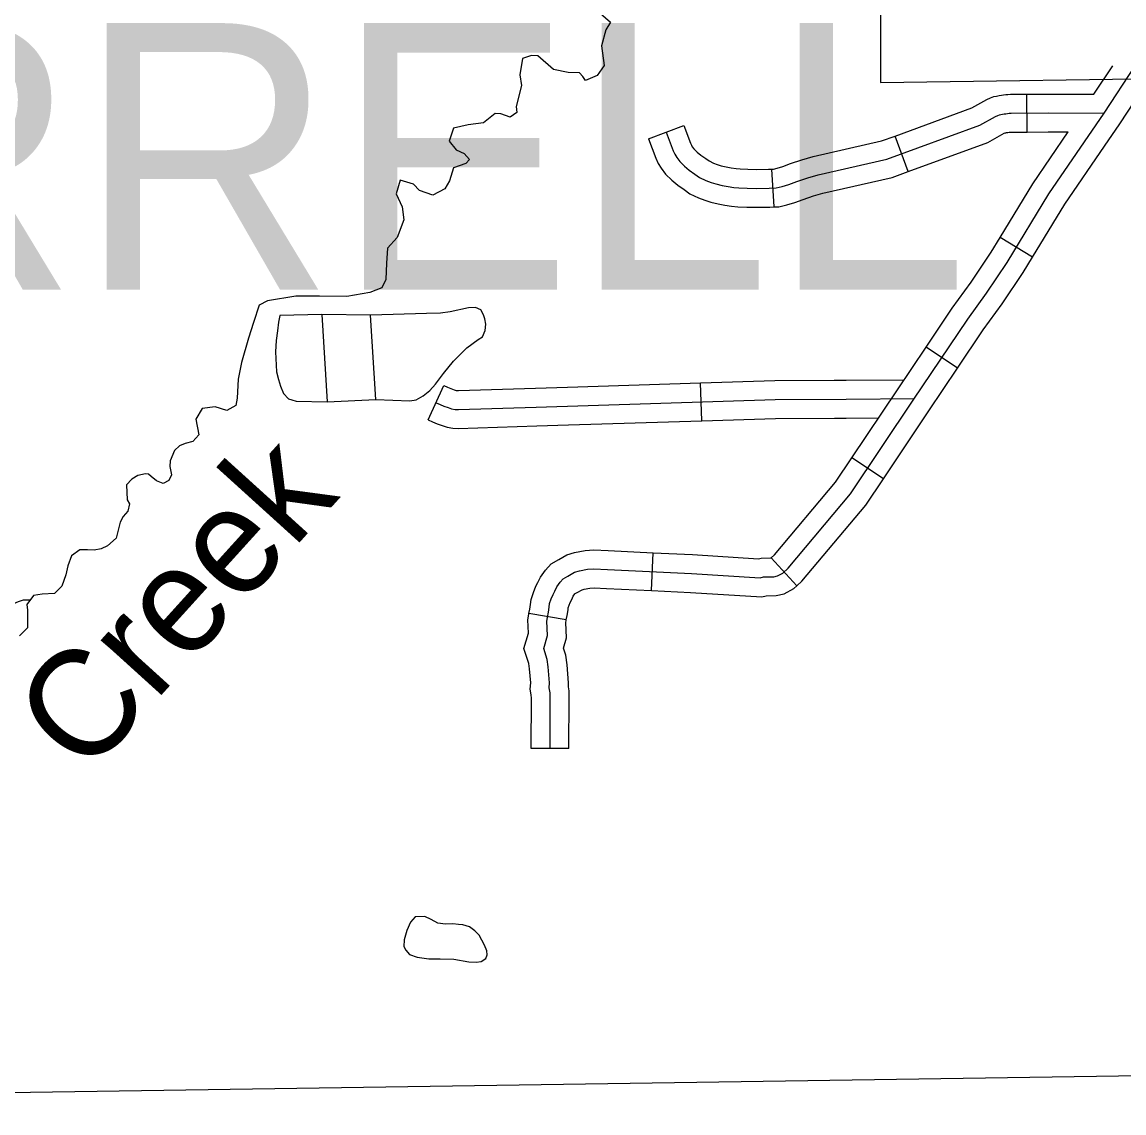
# Model space of a CAD drawing. Extents: x -492261 to -432772, y 1441225 to 1452922.
# Drawn here: x -458231 to -458106.2, y 1451547.8 to 1451671.3 of the extents above; entities that cross this region are included whole.
import ezdxf

# ---------------------------------------------------------------- set-up
doc = ezdxf.new("R2010")
doc.units = 0
doc.layers.add('Default', color=7, linetype='Continuous')

msp = doc.modelspace()

# ---------------------------------------------------------------- linework, layer by layer
at = {"layer": 'Default'}
for p, q in [((-458117.15, 1451658.86), (-458117.18, 1451663.14)), ((-458160.05, 1451658.09), (-458156.03, 1451659.59)), ((-458130.63, 1451654.38), (-458132.1, 1451658.41)), ((-458145.79, 1451650.38), (-458146.05, 1451654.66)), ((-458116.54, 1451644.7), (-458120.2, 1451646.93)), ((-458125.03, 1451632.12), (-458128.58, 1451634.51)), ((-458184.99, 1451626.27), (-458183.21, 1451630.17)), ((-458154.01, 1451626.17), (-458154.15, 1451630.46)), ((-458133.43, 1451619.6), (-458136.99, 1451621.98)), ((-458159.69, 1451606.96), (-458159.49, 1451611.24)), ((-458143.24, 1451607.5), (-458146.13, 1451610.66)), ((-458169.35, 1451603.64), (-458173.57, 1451604.37)), ((-458169.04, 1451589.07), (-458173.32, 1451589.09))]:
    msp.add_line(p, q, dxfattribs=at)
for points in [[(-458021.81, 1451779.44), (-458096.27, 1451777.79), (-458133.36, 1451777.41), (-458133.8, 1451702.38), (-458133.74, 1451664.48), (-458096.94, 1451664.99), (-458022.1, 1451666.56), (-458022.12, 1451704.87), (-458021.81, 1451779.44)], [(-458165.78, 1451672.56), (-458164.33, 1451671.3), (-458164.88, 1451670.43), (-458165.36, 1451668.61), (-458165.05, 1451666.41), (-458165.83, 1451665.28), (-458167.16, 1451664.68), (-458167.48, 1451665.13), (-458167.86, 1451665.58), (-458169.12, 1451665.59), (-458170.81, 1451665.95), (-458172.58, 1451667.5), (-458173.3, 1451667.51), (-458174.32, 1451667.17), (-458174.6, 1451665.34), (-458174.4, 1451664.14), (-458175.01, 1451661.75), (-458174.96, 1451661.09), (-458175.69, 1451660.56), (-458176.76, 1451660.94), (-458177.39, 1451660.95), (-458178.71, 1451659.9), (-458180.47, 1451659.66), (-458182.12, 1451659.31), (-458182.6, 1451657.82), (-458181.81, 1451656.83), (-458180.92, 1451656.42), (-458180.31, 1451655.77), (-458180.72, 1451655.3), (-458182.11, 1451654.82), (-458182.57, 1451653.35), (-458183.12, 1451652.45), (-458184.48, 1451651.73), (-458185.97, 1451652.25), (-458186.64, 1451652.95), (-458188.17, 1451653.41), (-458188.62, 1451651.88), (-458187.93, 1451650.4), (-458187.76, 1451648.92), (-458188.49, 1451646.93), (-458189.58, 1451645.73), (-458189.71, 1451644.01), (-458189.79, 1451642.15), (-458190.25, 1451641.22), (-458191.58, 1451640.71), (-458194.2, 1451640.25), (-458197.31, 1451640.28), (-458199.97, 1451640.28), (-458203.19, 1451639.76), (-458204.12, 1451639.28), (-458204.79, 1451637.29), (-458205.35, 1451635.51), (-458206.12, 1451632.77), (-458206.51, 1451630.9), (-458206.61, 1451628.75), (-458206.79, 1451627.92), (-458207.78, 1451627.35), (-458209.13, 1451627.76), (-458210.58, 1451627.58), (-458211.3, 1451626.37), (-458210.98, 1451624.57), (-458211.65, 1451623.84), (-458212.5, 1451623.62), (-458213.15, 1451623.35), (-458213.74, 1451622.82), (-458214.2, 1451621.64), (-458214.24, 1451621.01), (-458214.08, 1451620.07), (-458214.38, 1451619.4), (-458215, 1451619.07), (-458215.78, 1451619.37), (-458216.36, 1451619.88), (-458216.68, 1451620.13), (-458217.02, 1451620.15), (-458217.88, 1451619.99), (-458218.55, 1451619.55), (-458219.17, 1451618.93), (-458219.1, 1451617.22), (-458218.81, 1451616.76), (-458219.02, 1451615.93), (-458219.55, 1451615.35), (-458219.88, 1451614.68), (-458220.33, 1451612.9)], [(-458137.14, 1451617.92), (-458130.05, 1451628.49), (-458123.87, 1451637.69), (-458121.73, 1451640.62), (-458119.41, 1451644.11), (-458114.69, 1451651.85), (-458108.43, 1451661), (-458104.9, 1451666.35)], [(-458109.58, 1451663.14), (-458107.45, 1451666.37)], [(-458108.39, 1451657.26), (-458106.65, 1451659.8), (-458103.1, 1451665.19)], [(-458132.1, 1451658.41), (-458123.4, 1451661.59), (-458121.71, 1451662.53), (-458121.29, 1451662.73), (-458120.9, 1451662.87), (-458120.6, 1451662.94), (-458120.31, 1451663), (-458120.05, 1451663.04), (-458119.81, 1451663.07), (-458119.57, 1451663.1), (-458119.34, 1451663.12), (-458119.03, 1451663.13), (-458117.18, 1451663.14)], [(-458117.18, 1451663.14), (-458114.77, 1451663.16), (-458109.58, 1451663.14)], [(-458158.04, 1451658.84), (-458157.25, 1451656.74), (-458157.06, 1451656.34), (-458156.84, 1451655.97), (-458156.49, 1451655.52), (-458155.97, 1451655.01), (-458155.41, 1451654.55), (-458154.78, 1451654.1), (-458154.25, 1451653.73), (-458153.53, 1451653.38), (-458152.95, 1451653.16), (-458152.4, 1451652.98), (-458151.7, 1451652.82), (-458151.02, 1451652.69), (-458150.37, 1451652.59), (-458149.79, 1451652.54), (-458148.85, 1451652.5), (-458147.82, 1451652.48), (-458146.35, 1451652.5), (-458145.57, 1451652.54), (-458144.91, 1451652.69), (-458144.14, 1451652.93), (-458143.22, 1451653.26), (-458141.99, 1451653.68), (-458140.83, 1451654.03), (-458133.05, 1451655.79), (-458122.5, 1451659.63), (-458120.72, 1451660.62), (-458120.46, 1451660.75), (-458120.27, 1451660.82), (-458120.12, 1451660.85), (-458119.93, 1451660.89), (-458119.76, 1451660.92), (-458119.57, 1451660.94), (-458119.37, 1451660.96), (-458119.19, 1451660.98), (-458118.96, 1451660.99), (-458114.77, 1451661.02), (-458108.43, 1451661)], [(-458156.03, 1451659.59), (-458155.28, 1451657.59), (-458155.17, 1451657.37), (-458155.07, 1451657.19), (-458154.88, 1451656.95), (-458154.53, 1451656.6), (-458154.1, 1451656.25), (-458153.54, 1451655.85), (-458153.16, 1451655.59), (-458152.68, 1451655.35), (-458152.25, 1451655.19), (-458151.82, 1451655.05), (-458151.25, 1451654.92), (-458150.66, 1451654.8), (-458150.12, 1451654.72), (-458149.66, 1451654.68), (-458148.79, 1451654.65), (-458147.81, 1451654.63), (-458146.43, 1451654.64), (-458146.05, 1451654.66)], [(-458146.05, 1451654.66), (-458145.86, 1451654.67), (-458145.46, 1451654.76), (-458144.83, 1451654.96), (-458143.93, 1451655.29), (-458142.65, 1451655.72), (-458141.38, 1451656.1), (-458133.65, 1451657.85), (-458132.1, 1451658.41)], [(-458130.63, 1451654.38), (-458121.61, 1451657.68), (-458119.74, 1451658.72), (-458119.64, 1451658.77), (-458119.56, 1451658.78), (-458119.47, 1451658.79), (-458119.32, 1451658.81), (-458119.18, 1451658.83), (-458119.03, 1451658.84), (-458118.89, 1451658.85), (-458117.15, 1451658.86)], [(-458120.2, 1451646.93), (-458116.49, 1451653.01), (-458112.48, 1451658.87)], [(-458117.15, 1451658.86), (-458114.76, 1451658.87), (-458112.48, 1451658.87)], [(-458160.05, 1451658.09), (-458159.22, 1451655.89), (-458158.94, 1451655.31), (-458158.61, 1451654.76), (-458158.09, 1451654.1), (-458157.4, 1451653.42), (-458156.72, 1451652.85), (-458156.01, 1451652.34), (-458155.34, 1451651.88), (-458154.38, 1451651.4), (-458153.66, 1451651.14), (-458152.98, 1451650.92), (-458152.15, 1451650.72), (-458151.38, 1451650.58), (-458150.62, 1451650.46), (-458149.92, 1451650.4), (-458148.91, 1451650.36), (-458147.84, 1451650.34), (-458146.28, 1451650.35), (-458145.79, 1451650.38)], [(-458116.54, 1451644.7), (-458112.89, 1451650.69), (-458108.39, 1451657.26)], [(-458145.79, 1451650.38), (-458145.28, 1451650.41), (-458144.36, 1451650.61), (-458143.46, 1451650.9), (-458142.5, 1451651.24), (-458141.34, 1451651.64), (-458140.29, 1451651.95), (-458132.44, 1451653.73), (-458130.63, 1451654.38)], [(-458128.58, 1451634.51), (-458125.63, 1451638.92), (-458123.49, 1451641.85), (-458121.22, 1451645.26), (-458120.2, 1451646.93)], [(-458125.03, 1451632.12), (-458122.12, 1451636.46), (-458119.98, 1451639.4), (-458117.6, 1451642.96), (-458116.54, 1451644.7)], [(-458201.8, 1451638.1), (-458201.94, 1451637.35), (-458202.06, 1451636.35), (-458202.21, 1451635.28), (-458202.27, 1451633.99), (-458202.16, 1451631.7), (-458201.94, 1451630.85), (-458201.7, 1451630.11), (-458201.37, 1451629.26), (-458200.81, 1451628.66), (-458200.44, 1451628.53), (-458199.95, 1451628.4), (-458196.44, 1451628.32), (-458190.9, 1451628.57), (-458187.06, 1451628.43), (-458186.34, 1451628.54), (-458185.56, 1451629), (-458184.81, 1451629.61), (-458184.17, 1451630.32), (-458183.25, 1451631.53), (-458182.14, 1451632.92), (-458180.6, 1451634.45), (-458179.34, 1451635.36), (-458178.83, 1451635.69), (-458178.54, 1451636.41), (-458178.46, 1451637.1), (-458178.56, 1451637.73), (-458178.71, 1451638.15), (-458179.03, 1451638.72), (-458179.64, 1451638.99), (-458180.44, 1451638.95), (-458182.49, 1451638.51), (-458183.6, 1451638.37), (-458185.19, 1451638.31), (-458191.5, 1451638.13), (-458197.04, 1451638.19), (-458201.8, 1451638.1)], [(-458197.04, 1451638.19), (-458196.44, 1451628.32)], [(-458191.55, 1451638.13), (-458190.96, 1451628.57)], [(-458136.99, 1451621.98), (-458131.83, 1451629.68), (-458128.58, 1451634.51)], [(-458133.43, 1451619.6), (-458128.27, 1451627.29), (-458125.03, 1451632.12)], [(-458183.21, 1451630.17), (-458182.79, 1451629.98), (-458182.43, 1451629.83), (-458182.06, 1451629.69), (-458181.81, 1451629.62), (-458181.68, 1451629.59), (-458181.54, 1451629.59), (-458172.82, 1451629.87), (-458169.22, 1451629.98)], [(-458169.22, 1451629.98), (-458154.15, 1451630.46)], [(-458154.15, 1451630.46), (-458145.74, 1451630.72), (-458139.01, 1451630.76)], [(-458139.01, 1451630.76), (-458137.66, 1451630.77), (-458131.06, 1451630.82)], [(-458184.1, 1451628.22), (-458183.65, 1451628.02), (-458183.21, 1451627.83), (-458182.74, 1451627.66), (-458182.33, 1451627.53), (-458181.94, 1451627.46), (-458181.57, 1451627.44), (-458172.75, 1451627.73), (-458145.7, 1451628.58), (-458137.65, 1451628.62), (-458129.91, 1451628.69)], [(-458184.99, 1451626.27), (-458184.51, 1451626.06), (-458183.99, 1451625.84), (-458183.42, 1451625.63), (-458182.84, 1451625.45), (-458182.2, 1451625.33), (-458181.6, 1451625.3), (-458172.68, 1451625.59), (-458169.09, 1451625.7)], [(-458169.09, 1451625.7), (-458154.01, 1451626.17)], [(-458154.01, 1451626.17), (-458145.66, 1451626.44), (-458138.98, 1451626.47)], [(-458138.98, 1451626.47), (-458137.63, 1451626.48), (-458133.95, 1451626.51)], [(-458146.13, 1451610.66), (-458145.77, 1451610.99), (-458138.85, 1451619.21), (-458136.99, 1451621.98)], [(-458143.24, 1451607.5), (-458142.67, 1451608.01), (-458135.42, 1451616.63), (-458133.43, 1451619.6)], [(-458171.18, 1451589.08), (-458171.16, 1451594.78), (-458171.17, 1451595.38), (-458171.27, 1451595.93), (-458171.23, 1451596.5), (-458171.39, 1451598.33), (-458171.5, 1451599.16), (-458171.9, 1451600.41), (-458171.48, 1451601.86), (-458171.55, 1451603.49), (-458171.47, 1451603.92), (-458171.37, 1451604.5), (-458171.27, 1451605.07), (-458171.23, 1451605.48), (-458171.04, 1451606.03), (-458170.85, 1451606.52), (-458170.63, 1451606.9), (-458170.42, 1451607.39), (-458170.03, 1451607.91), (-458169.7, 1451608.3), (-458169.16, 1451608.6), (-458168.4, 1451609.02), (-458167.86, 1451609.2), (-458166.95, 1451609.37), (-458166.21, 1451609.41), (-458164.69, 1451609.34), (-458155.16, 1451608.89), (-458147.39, 1451608.39), (-458147, 1451608.49), (-458146.42, 1451608.5), (-458145.85, 1451608.52), (-458145.43, 1451608.61), (-458144.83, 1451608.94), (-458144.22, 1451609.5), (-458137.14, 1451617.92)], [(-458237.18, 1451615.71), (-458237.07, 1451613.62), (-458236.91, 1451613.25), (-458236.5, 1451612.83), (-458236.04, 1451612.44), (-458235.81, 1451611.56), (-458235.86, 1451611.04), (-458236.47, 1451610.28), (-458237.5, 1451609.48), (-458237.64, 1451609.16), (-458237.51, 1451608.59), (-458236.82, 1451608.26), (-458236.32, 1451608.08), (-458235.75, 1451606.83), (-458235.46, 1451605.75), (-458235.14, 1451605.27), (-458234.61, 1451604.85), (-458233.75, 1451604.78), (-458233.13, 1451605), (-458232.17, 1451605.37), (-458231.4, 1451605.7), (-458230.81, 1451605.89), (-458230.06, 1451605.91)], [(-458220.33, 1451612.9), (-458221.31, 1451612.02), (-458222.03, 1451611.66), (-458222.83, 1451611.51), (-458223.57, 1451611.55), (-458224.43, 1451611.58), (-458225.39, 1451610.9), (-458225.79, 1451609.74), (-458226.05, 1451608.73), (-458226.47, 1451607.46), (-458227.31, 1451606.61), (-458228.71, 1451606.54), (-458229.7, 1451606.38), (-458230.45, 1451605.38), (-458230.38, 1451604.75), (-458230.38, 1451602.75), (-458231.28, 1451601.83)], [(-458173.57, 1451604.37), (-458173.49, 1451604.86), (-458173.4, 1451605.38), (-458173.33, 1451605.95), (-458173.06, 1451606.75), (-458172.79, 1451607.44), (-458172.55, 1451607.87), (-458172.28, 1451608.47), (-458171.7, 1451609.26), (-458171.07, 1451609.99), (-458170.2, 1451610.47), (-458169.27, 1451610.98), (-458168.41, 1451611.28), (-458167.21, 1451611.5), (-458166.22, 1451611.56), (-458164.59, 1451611.48), (-458159.49, 1451611.24)], [(-458159.49, 1451611.24), (-458155.04, 1451611.03), (-458147.58, 1451610.55), (-458147.28, 1451610.62), (-458146.17, 1451610.65), (-458146.09, 1451610.69), (-458146.13, 1451610.66)], [(-458169.35, 1451603.64), (-458169.26, 1451604.13), (-458169.15, 1451604.77), (-458169.13, 1451605), (-458169.02, 1451605.3), (-458168.91, 1451605.59), (-458168.72, 1451605.93), (-458168.55, 1451606.31), (-458168.36, 1451606.57), (-458168.33, 1451606.61), (-458168.12, 1451606.72), (-458167.53, 1451607.05), (-458167.32, 1451607.12), (-458166.69, 1451607.24), (-458166.19, 1451607.27), (-458164.8, 1451607.2), (-458159.69, 1451606.96)], [(-458159.69, 1451606.96), (-458155.28, 1451606.75), (-458147.21, 1451606.23), (-458146.71, 1451606.35), (-458145.59, 1451606.38), (-458144.65, 1451606.59), (-458143.57, 1451607.19), (-458143.24, 1451607.5)], [(-458173.32, 1451589.09), (-458173.3, 1451594.76), (-458173.31, 1451595.16), (-458173.43, 1451595.81), (-458173.38, 1451596.49), (-458173.52, 1451598.1), (-458173.6, 1451598.69), (-458174.14, 1451600.38), (-458173.63, 1451602.12), (-458173.7, 1451603.63), (-458173.59, 1451604.29), (-458173.57, 1451604.37)], [(-458169.04, 1451589.07), (-458169.01, 1451594.8), (-458169.03, 1451595.61), (-458169.11, 1451596.04), (-458169.08, 1451596.52), (-458169.26, 1451598.56), (-458169.4, 1451599.63), (-458169.66, 1451600.44), (-458169.32, 1451601.6), (-458169.4, 1451603.35), (-458169.36, 1451603.56), (-458169.35, 1451603.64)], [(-458179.22, 1451567.94), (-458179.72, 1451568.42), (-458180.3, 1451568.89), (-458181.08, 1451569.1), (-458181.54, 1451569.15), (-458182.2, 1451569.22), (-458183.03, 1451569.2), (-458183.89, 1451569.32), (-458184.64, 1451569.7), (-458185.37, 1451570.06), (-458186.45, 1451570), (-458186.98, 1451569.41), (-458187.42, 1451568.49), (-458187.7, 1451567.42), (-458187.74, 1451566.67), (-458187.53, 1451566.25), (-458187.12, 1451565.77), (-458186.25, 1451565.45), (-458184.93, 1451565.28), (-458183.62, 1451565.28), (-458182.1, 1451565.23), (-458180.38, 1451564.93), (-458179.57, 1451564.87), (-458178.98, 1451564.97), (-458178.47, 1451565.3), (-458178.31, 1451565.73), (-458178.35, 1451566.16), (-458178.62, 1451566.81), (-458179.22, 1451567.94)], [(-458686.04, 1451548.16), (-458545.7, 1451551.4), (-458396.3, 1451547.82), (-458245.17, 1451549.93), (-458096.72, 1451552.17), (-457948.01, 1451552.92)]]:
    msp.add_lwpolyline(points, dxfattribs=at)

# ---------------------------------------------------------------- texts
msp.add_text('HARRELL', height=30.171, dxfattribs=at).set_placement((-458309.89, 1451641.02))
msp.add_text('Creek', height=12.069, rotation=47.8337, dxfattribs=at).set_placement((-458223.78, 1451585.66))

doc.saveas('drawing.dxf')
